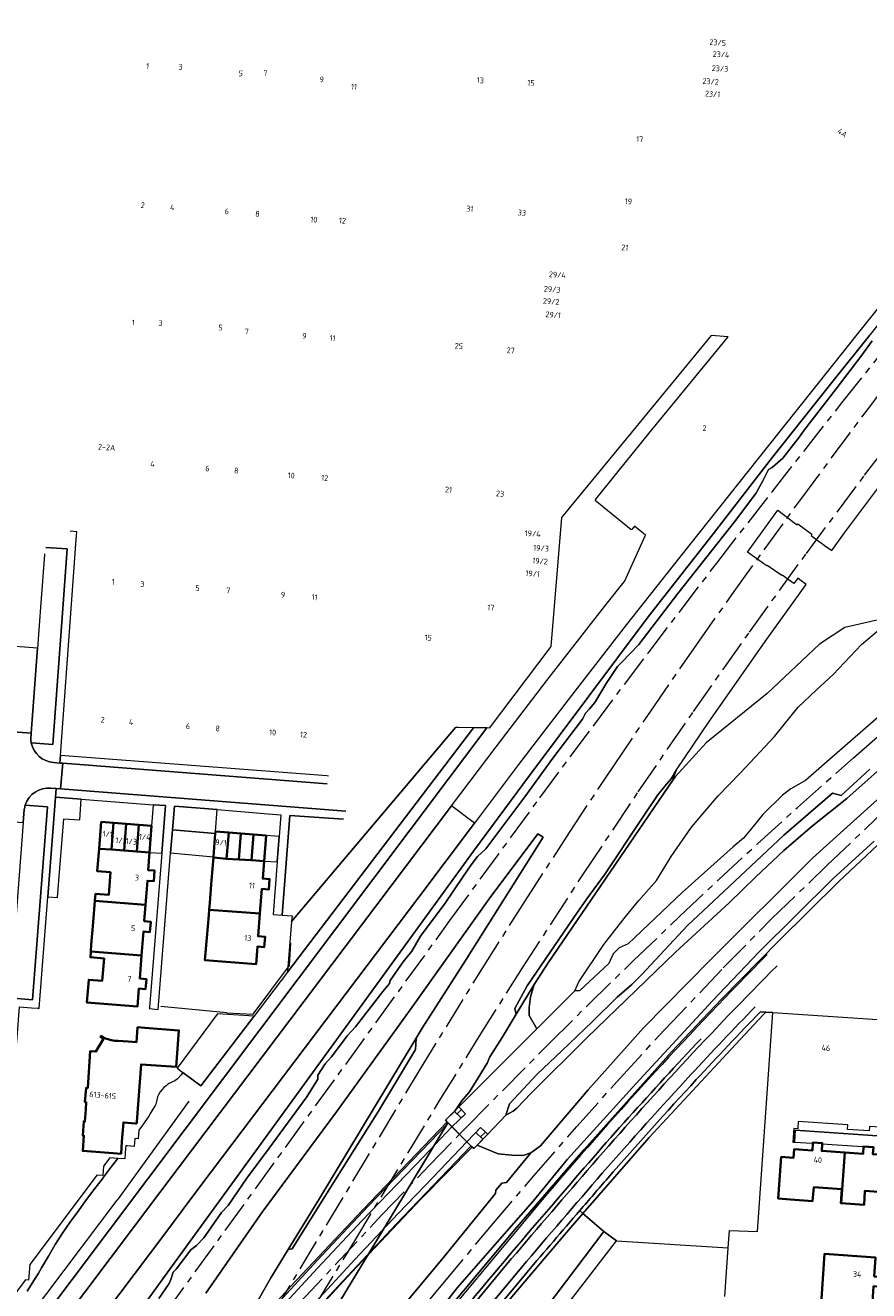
# Model space of a CAD drawing. Extents: x 150256 to 156914, y 461459 to 469481.
# Tile 367 of 656: x 155556 to 155753, y 464544 to 464840. Entities that reach past the tile are written whole.
import ezdxf
from ezdxf.enums import TextEntityAlignment as Align

# ---------------------------------------------------------------- set-up
doc = ezdxf.new("R2010")
doc.units = 0
doc.header["$LTSCALE"] = 0.75
doc.linetypes.add('AM-AS', pattern=[16, 10, -2, 2, -2])
for name, color, linetype, lineweight in [('B-RO-AM-AS_SPOOR-G', 251, 'AM-AS', 18), ('B-RO-GR-BEPLANTING_CULTUUR_BOSPLANTSOEN-GV', 251, 'CONTINUOUS', 18), ('B-RO-GR-BEPLANTING_CULTUUR_HEESTERS-GV', 251, 'CONTINUOUS', 18), ('B-RO-GR-GRAS-GV', 251, 'CONTINUOUS', 13), ('B-RO-GR-GROENVOORZIENING-GV', 251, 'CONTINUOUS', 18), ('B-RO-IE-TERREINAFSCHEIDING_KUNSTMATIG_HEKWERK-G', 251, 'IE-TERREINAFSCHEIDING-KUNSTMATIG', 18), ('B-RO-IE-TERREINAFSCHEIDING_KUNSTMATIG_MUUR-G', 251, 'IE-TERREINAFSCHEIDING-KUNSTMATIG-DICHT', 18), ('B-RO-KW-KUNSTWERK_DEK-GV', 6, 'CONTINUOUS', 18), ('B-RO-KW-KUNSTWERK_GELUIDSWERING_SCHERM-G', 251, 'CONTINUOUS', 18), ('B-RO-OG-BEBOUWING-GV', 6, 'CONTINUOUS', 35), ('B-RO-OG-BEBOUWING-T18', 1, 'CONTINUOUS', 18), ('B-RO-OG-TERREIN_CULTUURSCHEIDING-GV', 251, 'CONTINUOUS', 18), ('B-RO-VH-VERHARDING_ASFALT-GV', 251, 'CONTINUOUS', 18), ('B-RO-VH-VERHARDING_BETONSTRAATSTEEN-GV', 251, 'CONTINUOUS', 18), ('B-RO-VH-VERHARDING_GESLOTEN-GV', 251, 'CONTINUOUS', 18), ('B-RO-VH-VERHARDING_HALFVERHARDING-GV', 251, 'CONTINUOUS', 18), ('B-RO-VH-VERHARDING_OPEN-GV', 251, 'CONTINUOUS', 18), ('B-RO-VH-VERHARDING_TEGEL-GV', 251, 'CONTINUOUS', 18)]:
    doc.layers.add(name, color=color, linetype=linetype, lineweight=lineweight)
doc.styles.add('NLCS-ISO-M200-T18', font='NLCS-ISO.ttf', dxfattribs={"height": 360})
doc.linetypes.add('IE-TERREINAFSCHEIDING-KUNSTMATIG', pattern='A,4,[82,NLCS.SHX,S=0.75,R=90,X=0,Y=0],4,-2', length=10)
doc.linetypes.add('IE-TERREINAFSCHEIDING-KUNSTMATIG-DICHT', pattern='A,8,-1,[82,NLCS.SHX,S=0.75,R=90,X=0,Y=0],-1', length=10)

msp = doc.modelspace()

# ---------------------------------------------------------------- linework, layer by layer
at = {"layer": 'B-RO-AM-AS_SPOOR-G'}
for points in [[(155581.202, 464529.268), (155654.922, 464630.881), (155675.946, 464659.589), (155688.581, 464676.57), (155701.318, 464693.475), (155717.383, 464714.496), (155730.35, 464731.226), (155746.699, 464752.027), (155763.206, 464772.703), (155779.868, 464793.255), (155796.685, 464813.68), (155813.657, 464833.977), (155830.781, 464854.146), (155846.935, 464872.898), (155870.151, 464899.588)], [(155604.978, 464510.519), (155632.635, 464555.947), (155652.415, 464588.606), (155661.779, 464603.765), (155671.905, 464619.81), (155686.365, 464642.092), (155699.02, 464661.02), (155711.914, 464679.786), (155725.043, 464698.387), (155738.407, 464716.821), (155752.003, 464735.084), (155765.829, 464753.173), (155782.247, 464774.055), (155794.65, 464789.419), (155807.601, 464805.133), (155860.683, 464868.403)], [(155599.024, 464515.244), (155603.061, 464521.711), (155613.674, 464539.091), (155647.794, 464595.799), (155662.459, 464619.596), (155672.616, 464635.623), (155682.94, 464651.541), (155693.432, 464667.35), (155701.945, 464679.917), (155712.735, 464695.524), (155721.485, 464707.927), (155737.048, 464729.453), (155752.927, 464750.747), (155764.461, 464765.813), (155777.183, 464782.06), (155789.893, 464797.97), (155808.66, 464821.167)], [(155658.793, 464582.566), (155678.302, 464602.275), (155687.186, 464611.068), (155697.926, 464621.539), (155708.76, 464631.913), (155717.865, 464640.478), (155727.042, 464648.965), (155736.296, 464657.368), (155749.387, 464668.981), (155760.74, 464678.785)], [(155617.156, 464501.109), (155630.771, 464518.208), (155641.955, 464532.078), (155653.244, 464545.864), (155664.663, 464559.543), (155674.572, 464571.164), (155684.61, 464582.675), (155694.791, 464594.059), (155705.128, 464605.301), (155718.935, 464619.821), (155730.287, 464631.353), (155743.261, 464643.878), (155757.465, 464657.391)], [(155657.163, 464580.886), (155658.793, 464582.566)], [(155597.271, 464516.636), (155606.405, 464526.811), (155619.893, 464541.579), (155639.022, 464562.025), (155650.082, 464573.588), (155657.163, 464580.886)]]:
    msp.add_lwpolyline(points, dxfattribs=at)
at = {"layer": 'B-RO-GR-BEPLANTING_CULTUUR_BOSPLANTSOEN-GV'}
msp.add_lwpolyline([(155629.995, 464654.589), (155617.452, 464655.467), (155615.614, 464632.197), (155617.989, 464632.024), (155617.871, 464630.662), (155656.258, 464676.042)], dxfattribs=at)
for points in [[(155656.258, 464676.042), (155617.871, 464630.662), (155616.99, 464620.033), (155616.887, 464618.786), (155660.461, 464675.994), (155656.831, 464676.039)], [(155592.423, 464595.357), (155596.63, 464592.203), (155609.038, 464608.485), (155608.913, 464608.494), (155607.812, 464608.573), (155600.555, 464609.097), (155600.461, 464608.972), (155591.035, 464596.397)]]:
    msp.add_lwpolyline(points, close=True, dxfattribs=at)
at = {"layer": 'B-RO-GR-BEPLANTING_CULTUUR_HEESTERS-GV'}
for points in [[(155562.609, 464659.749), (155560.77, 464636.42), (155563.089, 464636.277), (155563.618, 464643.134), (155564.509, 464654.681), (155568.295, 464654.435), (155568.626, 464659.29)], [(155585.061, 464653.053), (155584.568, 464646.826), (155587.453, 464646.684), (155588.341, 464657.784), (155585.486, 464658.002)], [(155600.027, 464651.714), (155600.437, 464656.856), (155590.425, 464657.678), (155589.976, 464652.105), (155599.99, 464651.249)], [(155589.542, 464646.709), (155599.559, 464645.812), (155599.99, 464651.249), (155589.976, 464652.105)]]:
    msp.add_lwpolyline(points, close=True, dxfattribs=at)
at = {"layer": 'B-RO-GR-GRAS-GV'}
for points in [[(155755.285, 464701.287), (155747.406, 464699.49), (155741.427, 464695.581), (155729.233, 464684.063), (155714.893, 464672.515), (155707.625, 464664.511), (155707.106, 464663.75), (155677.928, 464620.976), (155674.616, 464615.925), (155673.777, 464613.034), (155673.44, 464610.585), (155673.478, 464608.697), (155675.274, 464605.571), (155684.143, 464614.444), (155685.073, 464616.564), (155690.989, 464625.272), (155695.939, 464631.676), (155699.121, 464635.624), (155703.279, 464640.287), (155706.753, 464645.858), (155711.48, 464652.728), (155717.749, 464660.096), (155722.923, 464665.459), (155730.908, 464673.999), (155736.438, 464680.797), (155740.765, 464684.853), (155744.643, 464688.488), (155751.297, 464695.463), (155755.741, 464699.228)], [(155759.965, 464670.245), (155747.825, 464659.478), (155739.813, 464653.041), (155733.138, 464647.308), (155726.549, 464641.166), (155720.338, 464635.083), (155707.7, 464623.527), (155686.973, 464603.498), (155673.969, 464590.54), (155670.556, 464587.033), (155669.704, 464586.265), (155668.018, 464585.337), (155663.767, 464580.937), (155662.618, 464579.747), (155661.271, 464578.353), (155666.212, 464576.317), (155669.398, 464576.025), (155672.102, 464575.963), (155673.832, 464576.529), (155676.096, 464578.174), (155687.258, 464591.328), (155700.212, 464605.822), (155715.888, 464621.611), (155739.914, 464645.601), (155779.578, 464681.371)], [(155604.077, 464531.616), (155613.032, 464547.268), (155617.088, 464553.924), (155624.384, 464565.896), (155647.017, 464603.391), (155648.42, 464605.715), (155658.594, 464621.572), (155676.738, 464650.419), (155675.535, 464651.23), (155664.148, 464636.004), (155645.651, 464609.994), (155628.381, 464586.157), (155610.942, 464562.634), (155597.81, 464543.718)], [(155639.683, 464535.629), (155653.044, 464551.563), (155665.586, 464567.043), (155665.682, 464567.855), (155667.075, 464569.475), (155668.2, 464569.633), (155673.832, 464576.529), (155672.102, 464575.963), (155669.398, 464576.025), (155666.212, 464576.317), (155661.271, 464578.353), (155660.493, 464577.548), (155660.002, 464578.04), (155658.882, 464579.162), (155655.383, 464582.668), (155654.454, 464583.6), (155612.983, 464515.104)]]:
    msp.add_lwpolyline(points, dxfattribs=at)
msp.add_lwpolyline([(155657.02, 464587.309), (155675.274, 464605.571), (155673.478, 464608.697), (155673.44, 464610.585), (155673.777, 464613.034), (155674.616, 464615.925), (155670.439, 464609.003), (155667.157, 464603.564), (155664.266, 464599.048), (155663.678, 464597.505), (155660.898, 464593.051), (155659.519, 464590.8), (155657.622, 464588.671), (155656.269, 464586.557)], close=True, dxfattribs=at)
at = {"layer": 'B-RO-GR-GROENVOORZIENING-GV'}
for points in [[(155764.58, 464785.98), (155751.21, 464769.29), (155729.219, 464741.661), (155708.66, 464715.83), (155696.3, 464700.15), (155683.36, 464683.59), (155671.02, 464667.41), (155660.66, 464653.692), (155647.61, 464636.41), (155596.627, 464568.897), (155592.004, 464562.775), (155587.91, 464557.32), (155563.96, 464525.53)], [(155577.14, 464532.453), (155588.722, 464548.506), (155633.161, 464609.521), (155660.423, 464647.135), (155673.547, 464664.836), (155701.334, 464701.967), (155716.054, 464720.734), (155730.418, 464739.299), (155744.62, 464757.213), (155753.187, 464767.824)], [(155753.187, 464767.824), (155744.62, 464757.213), (155730.418, 464739.299), (155716.054, 464720.734), (155701.334, 464701.967), (155673.547, 464664.836), (155660.423, 464647.135), (155633.161, 464609.521), (155588.722, 464548.506), (155577.14, 464532.453)], [(155586.767, 464542.499), (155589.166, 464545.982), (155589.577, 464546.895), (155590.142, 464548.617), (155590.811, 464549.31), (155594.276, 464553.82), (155595.604, 464554.835), (155597.295, 464556.686), (155601.414, 464562.573), (155603.014, 464564.249), (155607.348, 464570.651), (155612.578, 464577.662), (155621.388, 464589.677), (155624.019, 464593.775), (155624.005, 464594.7), (155625.713, 464597.363), (155627.207, 464599.047), (155630.889, 464603.928), (155632.788, 464606.053), (155639.248, 464614.335), (155640.742, 464616.189), (155640.918, 464616.902), (155644.003, 464621.26), (155646.036, 464623.754), (155648.071, 464627.245), (155653.819, 464634.935), (155657.873, 464640.964), (155659.905, 464643.968), (155661.416, 464645.855), (155663.345, 464647.666), (155672.445, 464659.852), (155678.987, 464668.874), (155685.943, 464678.038), (155686.656, 464679.414), (155687.602, 464680.402), (155688.879, 464681.95), (155691.661, 464686.613), (155694.169, 464690.33), (155695.086, 464691.302), (155699.152, 464695.482), (155708.277, 464707.423), (155721.54, 464724.202), (155726.521, 464730.787), (155728.159, 464733.805), (155729.539, 464736.422), (155730.341, 464736.923), (155732.832, 464739.065), (155736.8, 464744.079), (155737.88, 464745.641), (155745.352, 464755.282), (155751.343, 464763.178), (155753.756, 464766.512)], [(155753.268, 464666.335), (155746.526, 464660.181), (155744.533, 464660.734), (155733.127, 464650.844), (155720.337, 464638.892), (155710.582, 464629.75), (155701.939, 464620.579), (155699.89, 464618.292), (155697.527, 464615.944), (155694.087, 464612.99), (155688.324, 464607.273), (155681.154, 464600.449), (155675.338, 464594.966), (155668.912, 464588.032), (155668.018, 464585.337), (155669.704, 464586.265), (155670.556, 464587.033), (155673.969, 464590.54), (155686.973, 464603.498), (155707.7, 464623.527), (155720.338, 464635.083), (155726.549, 464641.166), (155733.138, 464647.308), (155739.813, 464653.041), (155747.825, 464659.478), (155759.965, 464670.245)], [(155643.298, 464526.538), (155670.136, 464558.606), (155682.127, 464572.489), (155686.316, 464577.338), (155706.833, 464600.182), (155718.546, 464612.481), (155731.937, 464626.171), (155745.952, 464640.049), (155764.125, 464657.118)], [(155754.269, 464649.491), (155744.575, 464640.661), (155727.316, 464623.582), (155716.413, 464612.14), (155698.479, 464592.711), (155682.486, 464575.097), (155674.38, 464565.239), (155667.617, 464557.527), (155656.708, 464545.034), (155649.972, 464536.492)]]:
    msp.add_lwpolyline(points, dxfattribs=at)
for points in [[(155674.616, 464615.925), (155677.928, 464620.976), (155707.106, 464663.75), (155707.976, 464666.203), (155706.706, 464664.023), (155705.663, 464662.786), (155703.583, 464660.347), (155699.741, 464654.636), (155691.302, 464641.832), (155687.004, 464636.016), (155684.775, 464632.873), (155673.049, 464615.603), (155670.103, 464610.307), (155670.439, 464609.003)], [(155611.915, 464650.771), (155611.443, 464644.82), (155614.5, 464644.639), (155614.951, 464650.53)], [(155647.017, 464603.391), (155624.384, 464565.896), (155617.088, 464553.924), (155617.955, 464554.086), (155625.652, 464566.36), (155633.287, 464578.53), (155638.198, 464586.321), (155646.845, 464600.694)], [(155753.155, 464582.749), (155753.074, 464581.706), (155748.014, 464582.034), (155748.104, 464583.089), (155736.493, 464583.871), (155736.366, 464582.145), (155735.475, 464582.254), (155735.227, 464579.071), (155735.61, 464579.051), (155735.753, 464581.819), (155774.224, 464579.219), (155774.365, 464581.321), (155758.957, 464582.359), (155755.711, 464582.577)]]:
    msp.add_lwpolyline(points, close=True, dxfattribs=at)
at = {"layer": 'B-RO-IE-TERREINAFSCHEIDING_KUNSTMATIG_HEKWERK-G'}
for points in [[(155577.14, 464532.453), (155588.722, 464548.506), (155633.161, 464609.521), (155660.423, 464647.135), (155673.547, 464664.836), (155701.334, 464701.967), (155716.054, 464720.734), (155730.418, 464739.299), (155744.62, 464757.213), (155759.14, 464775.199), (155770.93, 464790.001), (155775.064, 464794.989), (155773.701, 464796.171), (155778.223, 464801.727), (155779.606, 464800.691), (155806.811, 464833.708), (155823.521, 464853.425), (155837.447, 464869.157), (155850.644, 464884.462), (155867.049, 464903.674), (155896.003, 464937.215), (155933.778, 464980.171)], [(155602.708, 464609.307), (155587.261, 464610.76)], [(155720.066, 464554.321), (155720.345, 464558.403), (155726.965, 464558.152), (155730.493, 464609.362)], [(155656.594, 464585.647), (155657.69, 464586.774)], [(155577.198, 464499.519), (155585.069, 464508.529), (155595.97, 464520.764), (155607.743, 464533.901), (155623.87, 464551.346), (155635.823, 464564.042), (155654.412, 464583.384)], [(155662.109, 464580.265), (155663.238, 464581.41)], [(155659.821, 464578.13), (155642.258, 464559.794), (155628.762, 464545.364), (155619.671, 464535.621), (155595.447, 464508.781), (155582.949, 464494.509)], [(155677.805, 464567.058), (155643.737, 464526.237), (155622.95, 464500)], [(155527.51, 464500), (155577.02, 464565.509)], [(155639.334, 464485.05), (155693.952, 464555.95)], [(155693.952, 464555.95), (155720.066, 464554.321)], [(155719.285, 464542.911), (155720.066, 464554.321)]]:
    msp.add_lwpolyline(points, dxfattribs=at)
msp.add_lwpolyline([(155729.22, 464622.982, 0.0188282), (155677.805, 464567.058)], format="xyb", dxfattribs=at)
at = {"layer": 'B-RO-IE-TERREINAFSCHEIDING_KUNSTMATIG_MUUR-G'}
for points in [[(155617.402, 464620.38), (155617.645, 464625.711)], [(155608.854, 464608.989), (155617.402, 464620.38)], [(155684.143, 464614.444), (155675.274, 464605.571), (155657.02, 464587.309), (155656.269, 464586.557), (155656.226, 464586.514)], [(155602.708, 464609.307), (155608.854, 464608.989)], [(155593.819, 464588.662), (155577.02, 464565.509)], [(155656.226, 464586.514), (155653.884, 464584.171)], [(155658.882, 464579.162), (155655.383, 464582.668), (155654.454, 464583.6), (155653.884, 464584.171)], [(155655.383, 464582.668), (155657.021, 464584.218)], [(155657.021, 464584.218), (155658.595, 464585.707)], [(155668.018, 464585.337), (155663.767, 464580.937), (155661.271, 464578.353), (155660.493, 464577.548), (155660.014, 464578.028), (155660.002, 464578.04)], [(155655.383, 464582.668), (155648.712, 464575.642), (155634.295, 464560.605), (155623.937, 464549.596), (155614.631, 464539.477), (155605.395, 464529.327), (155596.146, 464519.062), (155584.916, 464506.388), (155577.621, 464498.034), (155576.387, 464496.062), (155562.691, 464480.092), (155545.537, 464459.633), (155534.615, 464446.191), (155524.083, 464433.13), (155514.857, 464421.462), (155506.205, 464410.363), (155497.319, 464398.763), (155487.038, 464385.178), (155473.904, 464367.748), (155463.449, 464353.767), (155450.742, 464336.842), (155439.281, 464321.574)], [(155519.093, 464429.842), (155532.743, 464446.84), (155557.975, 464477.36), (155563.166, 464483.447), (155570.742, 464492.112), (155573.595, 464495.366), (155572.92, 464495.958), (155577.268, 464500.916), (155577.643, 464500.587), (155585.953, 464510.323), (155593.874, 464519.332), (155600.237, 464526.09), (155617.743, 464545.397), (155634.439, 464563.105), (155654.262, 464583.793)], [(155660.565, 464580.914), (155662.09, 464582.501)], [(155622.669, 464540.759), (155632.663, 464551.574), (155642.837, 464562.358), (155651.029, 464570.861), (155658.882, 464579.162)], [(155660.002, 464578.04), (155658.882, 464579.162), (155660.565, 464580.914)], [(155660.15, 464577.891), (155648.229, 464565.763), (155631.889, 464548.582), (155616.596, 464531.934), (155600.499, 464514.073), (155592.438, 464504.889), (155583.645, 464495.044), (155583.94, 464494.794), (155579.611, 464489.696), (155579.008, 464490.196), (155565.549, 464474.325), (155537.17, 464439.92), (155529.877, 464430.899), (155512.147, 464408.458), (155499.916, 464392.428), (155494.691, 464385.487), (155491.356, 464381.056), (155488.838, 464377.674), (155474.573, 464358.764), (155466.598, 464348.171), (155459.334, 464338.523), (155451.559, 464328.196), (155447.609, 464322.95), (155444.388, 464318.59)]]:
    msp.add_lwpolyline(points, dxfattribs=at)
at = {"layer": 'B-RO-KW-KUNSTWERK_DEK-GV'}
msp.add_lwpolyline([(155616.596, 464531.934), (155631.889, 464548.582), (155648.229, 464565.763), (155660.15, 464577.891), (155654.262, 464583.793), (155634.439, 464563.105), (155617.743, 464545.397), (155600.237, 464526.09)], dxfattribs=at)
at = {"layer": 'B-RO-KW-KUNSTWERK_GELUIDSWERING_SCHERM-G'}
for points in [[(155706.833, 464600.182), (155718.546, 464612.481)], [(155686.316, 464577.338), (155706.833, 464600.182)], [(155682.127, 464572.489), (155686.316, 464577.338)], [(155643.273, 464526.508), (155670.136, 464558.606), (155682.127, 464572.489)]]:
    msp.add_lwpolyline(points, dxfattribs=at)
at = {"layer": 'B-RO-OG-BEBOUWING-GV'}
for points in [[(155575.711, 464647.49), (155576.195, 464653.756), (155573.276, 464653.987), (155572.779, 464647.714)], [(155578.648, 464647.256), (155579.143, 464653.522), (155576.195, 464653.756), (155575.711, 464647.49)], [(155582.107, 464653.287), (155579.143, 464653.522), (155578.648, 464647.256), (155581.622, 464647.023)], [(155584.568, 464646.826), (155585.061, 464653.053), (155582.107, 464653.287), (155581.622, 464647.023), (155584.565, 464646.792)], [(155603.153, 464651.466), (155600.027, 464651.714), (155599.99, 464651.249), (155599.559, 464645.812), (155599.544, 464645.62), (155602.646, 464645.377)], [(155605.979, 464651.242), (155603.153, 464651.466), (155602.646, 464645.377), (155605.469, 464645.198)], [(155608.965, 464651.005), (155605.979, 464651.242), (155605.469, 464645.198), (155608.471, 464645.008)], [(155611.915, 464650.771), (155608.965, 464651.005), (155608.471, 464645.008), (155611.443, 464644.82)], [(155584.565, 464646.792), (155581.622, 464647.023), (155578.648, 464647.256), (155575.711, 464647.49), (155572.779, 464647.714), (155572.362, 464642.441), (155575.455, 464642.196), (155575.036, 464636.904), (155571.928, 464637.15), (155571.799, 464635.519), (155583.645, 464634.551), (155584.093, 464640.213), (155585.599, 464640.093), (155585.797, 464642.591), (155584.242, 464642.714)], [(155605.469, 464645.198), (155602.646, 464645.377), (155599.544, 464645.62), (155599.126, 464640.36), (155598.701, 464635.04), (155598.573, 464633.435), (155610.422, 464632.574), (155610.876, 464638.295), (155612.528, 464638.164), (155612.722, 464640.602), (155611.118, 464640.73), (155611.443, 464644.82), (155608.471, 464645.008)], [(155583.645, 464634.551), (155571.799, 464635.519), (155571.402, 464630.519), (155570.972, 464625.185), (155570.851, 464623.657), (155582.731, 464622.742), (155583.174, 464628.336), (155584.696, 464628.215), (155584.888, 464630.637), (155583.345, 464630.759)], [(155610.422, 464632.574), (155598.573, 464633.435), (155598.475, 464632.2), (155597.975, 464626.852), (155597.56, 464621.626), (155609.529, 464620.676), (155609.857, 464624.808), (155611.454, 464624.682), (155611.646, 464627.102), (155609.998, 464627.233)], [(155570.851, 464623.657), (155570.743, 464622.299), (155573.95, 464622.045), (155573.534, 464616.799), (155570.356, 464617.051), (155569.934, 464611.719), (155581.768, 464610.782), (155582.1, 464614.973), (155583.684, 464614.848), (155583.872, 464617.222), (155582.303, 464617.347), (155582.731, 464622.742)], [(155747.37, 464576.605), (155741.972, 464576.997), (155742.094, 464578.678), (155742.105, 464578.827), (155739.931, 464578.985), (155739.919, 464578.822), (155739.792, 464577.079), (155735.514, 464577.389), (155735.37, 464575.404), (155732.497, 464575.612), (155731.789, 464565.854), (155734.661, 464565.646), (155739.828, 464565.271), (155740.089, 464568.495), (155746.656, 464568.035), (155746.418, 464564.793), (155746.543, 464564.784)], [(155759.195, 464575.856), (155753.972, 464576.235), (155754.093, 464577.889), (155751.766, 464578.035), (155751.64, 464576.295), (155747.37, 464576.605), (155746.543, 464564.784), (155751.93, 464564.393), (155752.064, 464567.66), (155757.361, 464567.253), (155757.148, 464564.014), (155758.485, 464563.917)], [(155741.82, 464541.245), (155753.776, 464540.36), (155754.118, 464545.333), (155755.607, 464545.23), (155755.766, 464547.536), (155754.255, 464547.64), (155754.562, 464552.098), (155742.624, 464552.92)]]:
    msp.add_lwpolyline(points, close=True, dxfattribs=at)
for points in [[(155573.825, 464603.254), (155572.039, 464600.259), (155570.704, 464600.342), (155570.119, 464591.757), (155569.76, 464591.714), (155569.483, 464588.407), (155569.77, 464588.385), (155569.672, 464586.728), (155569.484, 464583.876), (155569.19, 464583.898), (155568.944, 464580.607), (155569.239, 464580.585), (155568.97, 464576.995), (155576.093, 464576.463), (155577.935, 464576.325), (155578.151, 464579.208), (155578.483, 464583.655), (155581.325, 464583.443), (155581.574, 464583.424), (155581.604, 464583.815), (155582.638, 464597.24), (155590.83, 464596.643), (155591.468, 464605.209), (155583.506, 464605.815), (155581.82, 464605.943), (155581.54, 464602.443), (155579.585, 464602.59), (155577.28, 464602.763)], [(155573.24, 464603.961), (155573.076, 464603.711)]]:
    msp.add_lwpolyline(points, dxfattribs=at)
for points in [[(155573.076, 464603.711, 0.0332273), (155573.825, 464603.254)], [(155574.164, 464603.419, -0.0409886), (155573.24, 464603.961)], [(155577.28, 464602.763, -0.1219512), (155574.164, 464603.419)]]:
    msp.add_lwpolyline(points, format="xyb", dxfattribs=at)
at = {"layer": 'B-RO-OG-TERREIN_CULTUURSCHEIDING-GV'}
for points in [[(155557.81, 464528.51), (155586.99, 464567.24), (155591.282, 464572.927), (155630.64, 464625.08), (155655.31, 464657.728), (155665.77, 464671.57), (155677.58, 464687.05), (155691.12, 464704.36), (155695.693, 464710.134), (155695.761, 464710.22), (155700.706, 464721.072), (155698.157, 464723.16), (155697.518, 464722.37), (155697.434, 464722.441), (155697.327, 464722.309), (155688.902, 464729.216), (155689.099, 464729.457), (155689.082, 464729.472), (155701.49, 464744.86), (155720.05, 464767.484), (155716.068, 464767.814), (155697.361, 464745.048), (155681.072, 464725.223), (155678.523, 464695.025), (155664.113, 464675.949), (155663.555, 464675.956), (155663.364, 464675.702), (155531.21, 464500.125)], [(155556.919, 464672.451), (155561.972, 464672.103), (155564.4, 464705.032), (155565.344, 464717.84), (155560.358, 464718.158)], [(155560.027, 464716.684), (155560.013, 464716.499), (155559.17, 464705.223), (155558.38, 464694.653), (155556.892, 464674.758), (155556.787, 464673.351)], [(155531.21, 464500.125), (155663.364, 464675.702), (155663.555, 464675.956), (155660.461, 464675.994), (155616.887, 464618.786), (155609.038, 464608.485), (155596.63, 464592.203), (155592.423, 464595.357), (155591.98, 464594.824), (155591.374, 464594.113), (155591.071, 464593.816), (155590.729, 464593.565), (155590.357, 464593.345), (155589.974, 464593.147), (155589.194, 464592.751), (155588.821, 464592.527), (155588.474, 464592.266), (155587.979, 464591.819), (155587.519, 464591.341), (155587.106, 464590.825), (155586.749, 464590.263), (155586.601, 464589.948), (155586.488, 464589.619), (155586.321, 464588.941), (155586.153, 464588.267), (155586.039, 464587.944), (155585.89, 464587.635), (155585.407, 464586.799), (155584.913, 464585.97), (155584.398, 464585.151), (155583.858, 464584.35), (155582.948, 464583.053), (155582.088, 464581.834), (155581.919, 464579.856), (155581.154, 464579.911), (155580.983, 464578.056), (155579.408, 464578.181), (155579.028, 464578.211), (155578.983, 464577.618), (155578.793, 464575.121), (155577.178, 464575.24), (155575.718, 464573.331), (155573.847, 464570.884), (155573.48, 464570.405), (155571.256, 464567.468), (155569.47, 464565.072), (155567.704, 464562.663), (155565.963, 464560.234), (155564.256, 464557.781), (155563.38, 464556.458), (155562.537, 464555.113), (155560.917, 464552.382), (155559.317, 464549.638), (155558.5, 464548.277), (155557.659, 464546.93), (155555.911, 464544.223)], [(155764.125, 464657.118), (155745.952, 464640.049), (155731.937, 464626.171), (155718.546, 464612.481), (155706.833, 464600.182), (155686.316, 464577.338), (155682.127, 464572.489), (155670.136, 464558.606), (155643.298, 464526.538), (155643.273, 464526.508), (155643.164, 464525.754), (155632.023, 464511.713), (155621.096, 464498.127), (155605.54, 464478.381), (155549.225, 464407.306), (155536.396, 464390.831), (155526.609, 464378.461)], [(155555.259, 464656.883), (155555.026, 464653.859), (155551.874, 464612.798), (155557.211, 464612.356), (155560.695, 464657.536), (155555.511, 464657.934)], [(155686.079, 464562.367), (155701.544, 464580.163), (155718.81, 464598.708), (155719.693, 464599.656), (155728.278, 464608.877), (155728.862, 464609.47), (155727.623, 464609.553)], [(155555.911, 464544.223), (155557.659, 464546.93), (155558.5, 464548.277), (155559.317, 464549.638), (155560.917, 464552.382), (155562.537, 464555.113), (155563.38, 464556.458), (155564.256, 464557.781), (155565.963, 464560.234), (155567.704, 464562.663), (155569.47, 464565.072), (155571.256, 464567.468), (155573.48, 464570.405), (155573.847, 464570.884), (155575.718, 464573.331), (155577.178, 464575.24), (155575.281, 464575.38), (155573.824, 464573.435), (155573.661, 464571.245), (155572.238, 464571.32), (155571.368, 464570.158), (155556.562, 464550.406), (155556.275, 464546.775), (155555.521, 464546.835), (155520.203, 464500)], [(155601.811, 464415.84), (155576.189, 464417.442), (155571.44, 464417.713), (155570.892, 464417.828), (155570.41, 464418.061), (155570.094, 464418.325), (155634.326, 464499.379), (155651.387, 464520.909), (155654.703, 464525.055), (155659.573, 464530.923), (155669.022, 464542.422), (155681.264, 464556.835), (155686.079, 464562.367), (155685.319, 464563.027)], [(155685.319, 464563.027), (155686.079, 464562.367)], [(155654.581, 464533.972), (155669.299, 464551.712)], [(155672.981, 464548.617), (155658.28, 464530.898)]]:
    msp.add_lwpolyline(points, dxfattribs=at)
for points in [[(155556.787, 464673.351, 0.0600128), (155556.919, 464672.451)], [(155555.511, 464657.934, 0.0303021), (155555.259, 464656.883)], [(155709.077, 464596.951, -0.010283), (155731.527, 464620.304)], [(155727.623, 464609.553, 0.0045329), (155712.607, 464593.683)], [(155680.247, 464565.916, -0.0122025), (155713.711, 464603.26)], [(155713.711, 464603.26, 0.0122025), (155680.247, 464565.916)], [(155688.267, 464573.805, -0.0073695), (155709.077, 464596.951)], [(155712.607, 464593.683, 0.0073839), (155691.897, 464570.65)], [(155669.299, 464551.712, -0.0019221), (155688.267, 464573.805)], [(155691.897, 464570.65, 0.0006252), (155685.319, 464563.027)], [(155646.101, 464525.045, -0.0087341), (155680.247, 464565.916)], [(155680.247, 464565.916, 0.0087341), (155646.101, 464525.045)], [(155685.319, 464563.027, 0.0012693), (155672.981, 464548.617)]]:
    msp.add_lwpolyline(points, format="xyb", dxfattribs=at)
for points in [[(155686.079, 464562.367), (155690.934, 464558.146), (155693.952, 464555.95), (155720.066, 464554.321), (155720.345, 464558.403), (155726.965, 464558.152), (155730.493, 464609.362), (155728.862, 464609.47), (155728.278, 464608.877), (155719.693, 464599.656), (155718.81, 464598.708), (155701.544, 464580.163)], [(155690.934, 464558.146), (155686.079, 464562.367), (155681.264, 464556.835), (155669.022, 464542.422), (155659.573, 464530.923), (155654.703, 464525.055), (155651.387, 464520.909), (155634.326, 464499.379), (155570.094, 464418.325), (155570.41, 464418.061), (155570.892, 464417.828), (155571.44, 464417.713), (155576.189, 464417.442), (155601.811, 464415.84), (155603.975, 464444.22), (155639.345, 464490.046), (155640.628, 464491.416), (155647.025, 464500), (155650.959, 464505.28), (155651.437, 464505.927), (155651.904, 464506.598)], [(155690.934, 464558.146), (155651.904, 464506.598), (155651.437, 464505.927), (155650.959, 464505.28), (155647.025, 464500), (155640.628, 464491.416), (155639.345, 464490.046), (155603.975, 464444.22), (155601.811, 464415.84), (155601.738, 464414.885), (155604.731, 464414.688), (155606.898, 464443.096), (155639.334, 464485.05), (155693.952, 464555.95)]]:
    msp.add_lwpolyline(points, close=True, dxfattribs=at)
at = {"layer": 'B-RO-VH-VERHARDING_ASFALT-GV'}
for points in [[(155556.892, 464674.758), (155558.38, 464694.653), (155551.2, 464695.196), (155549.622, 464675.259)], [(155655.31, 464657.728), (155630.64, 464625.08), (155591.282, 464572.927), (155586.99, 464567.24), (155557.81, 464528.51), (155536.294, 464500), (155526.978, 464487.683), (155511.129, 464466.726), (155511.143, 464466.72), (155468.82, 464410.418), (155468.111, 464409.556), (155474.065, 464406.349), (155474.71, 464407.22), (155516.924, 464463.221), (155532.319, 464483.647), (155544.645, 464500), (155563.96, 464525.53), (155587.91, 464557.32), (155592.004, 464562.775), (155596.627, 464568.897), (155647.61, 464636.41), (155660.66, 464653.692)]]:
    msp.add_lwpolyline(points, close=True, dxfattribs=at)
for points in [[(155556.787, 464673.351), (155556.892, 464674.758), (155549.622, 464675.259), (155547.97, 464654.401), (155555.026, 464653.859), (155555.259, 464656.883)], [(155561.506, 464661.867), (155562.768, 464661.768), (155563.74, 464661.692), (155564.297, 464667.701), (155563.604, 464667.755), (155562.116, 464667.87)], [(155669.299, 464551.712), (155654.581, 464533.972)], [(155656.958, 464531.997), (155671.665, 464549.724)]]:
    msp.add_lwpolyline(points, dxfattribs=at)
for points in [[(155556.919, 464672.451, -0.0600128), (155556.787, 464673.351)], [(155562.116, 464667.87, -0.3307442), (155556.919, 464672.451)], [(155555.511, 464657.934, -0.3493494), (155561.506, 464661.867)], [(155555.259, 464656.883, -0.0303021), (155555.511, 464657.934)], [(155731.527, 464620.304, 0.010283), (155709.077, 464596.951)], [(155711.345, 464594.852, -0.0054957), (155726.395, 464610.742)], [(155709.077, 464596.951, 0.0073695), (155688.267, 464573.805)], [(155690.599, 464571.778, -0.0073493), (155711.345, 464594.852)], [(155688.267, 464573.805, 0.0019221), (155669.299, 464551.712)], [(155671.665, 464549.724, -0.0019553), (155690.599, 464571.778)]]:
    msp.add_lwpolyline(points, format="xyb", dxfattribs=at)
at = {"layer": 'B-RO-VH-VERHARDING_BETONSTRAATSTEEN-GV'}
msp.add_lwpolyline([(155626.157, 464662.909), (155564.297, 464667.701), (155563.74, 464661.692), (155630.593, 464656.475)], dxfattribs=at)
at = {"layer": 'B-RO-VH-VERHARDING_GESLOTEN-GV'}
for points in [[(155655.968, 464586.256), (155653.884, 464584.171), (155654.454, 464583.6), (155655.383, 464582.668), (155657.021, 464584.218), (155657.544, 464584.713)], [(155658.882, 464579.162), (155660.002, 464578.04), (155660.493, 464577.548), (155661.271, 464578.353), (155662.618, 464579.747), (155660.982, 464581.348), (155660.565, 464580.914)]]:
    msp.add_lwpolyline(points, close=True, dxfattribs=at)
at = {"layer": 'B-RO-VH-VERHARDING_HALFVERHARDING-GV'}
for points in [[(155753.756, 464766.512), (155751.343, 464763.178), (155745.352, 464755.282), (155737.88, 464745.641), (155736.8, 464744.079), (155732.832, 464739.065), (155730.341, 464736.923), (155729.539, 464736.422), (155728.159, 464733.805), (155726.521, 464730.787), (155721.54, 464724.202), (155708.277, 464707.423), (155699.152, 464695.482), (155695.086, 464691.302), (155694.169, 464690.33), (155691.661, 464686.613), (155688.879, 464681.95), (155687.602, 464680.402), (155686.656, 464679.414), (155685.943, 464678.038), (155678.987, 464668.874), (155672.445, 464659.852), (155663.345, 464647.666), (155661.416, 464645.855), (155659.905, 464643.968), (155657.873, 464640.964), (155653.819, 464634.935), (155648.071, 464627.245), (155646.036, 464623.754), (155644.003, 464621.26), (155640.918, 464616.902), (155640.742, 464616.189), (155639.248, 464614.335), (155632.788, 464606.053), (155630.889, 464603.928), (155627.207, 464599.047), (155625.713, 464597.363), (155624.005, 464594.7), (155624.019, 464593.775), (155621.388, 464589.677), (155612.578, 464577.662), (155607.348, 464570.651), (155603.014, 464564.249), (155601.414, 464562.573), (155597.295, 464556.686), (155595.604, 464554.835), (155594.276, 464553.82), (155590.811, 464549.31), (155590.142, 464548.617), (155589.577, 464546.895), (155589.166, 464545.982), (155586.767, 464542.499)], [(155612.983, 464515.104), (155654.454, 464583.6), (155653.884, 464584.171), (155655.968, 464586.256), (155656.226, 464586.514), (155656.269, 464586.557), (155657.622, 464588.671), (155659.519, 464590.8), (155660.898, 464593.051), (155663.678, 464597.505), (155664.266, 464599.048), (155667.157, 464603.564), (155670.439, 464609.003), (155670.103, 464610.307), (155673.049, 464615.603), (155684.775, 464632.873), (155687.004, 464636.016), (155691.302, 464641.832), (155699.741, 464654.636), (155703.583, 464660.347), (155705.663, 464662.786), (155706.706, 464664.023), (155707.976, 464666.203), (155715.632, 464677.496), (155729.086, 464696.743), (155738.349, 464709.526), (155736.821, 464710.656), (155736.345, 464711.008), (155735.449, 464709.763), (155734.636, 464710.351), (155732.735, 464711.726), (155732.659, 464711.608), (155729.188, 464713.995), (155729.136, 464713.927), (155728.409, 464714.397), (155724.621, 464717.123), (155731.712, 464726.923), (155735.386, 464724.139), (155736.233, 464723.47), (155736.415, 464723.71), (155739.688, 464721.311), (155739.482, 464720.965), (155740.186, 464720.45), (155741.442, 464719.532), (155742.124, 464719.034), (155742.642, 464718.655), (155744.315, 464717.474), (155747.27, 464721.606), (155756.443, 464733.801)], [(155779.578, 464681.371), (155739.914, 464645.601), (155715.888, 464621.611), (155700.212, 464605.822), (155687.258, 464591.328), (155676.096, 464578.174), (155673.832, 464576.529), (155668.2, 464569.633), (155667.075, 464569.475), (155665.682, 464567.855), (155665.586, 464567.043), (155653.044, 464551.563), (155639.683, 464535.629)], [(155755.808, 464679.018), (155743.142, 464668.007), (155738.179, 464663.709), (155734.715, 464661.721), (155732.821, 464660.271), (155728.172, 464655.754), (155725.201, 464652.08), (155723.685, 464650.143), (155721.228, 464648.17), (155709.272, 464637.467), (155696.684, 464625.426), (155694.564, 464624.519), (155693.119, 464623.137), (155692.106, 464620.835), (155685.287, 464614.428), (155684.143, 464614.444), (155675.274, 464605.571), (155657.02, 464587.309), (155658.595, 464585.707), (155657.544, 464584.713), (155657.021, 464584.218), (155655.383, 464582.668), (155658.882, 464579.162), (155660.565, 464580.914), (155660.982, 464581.348), (155662.09, 464582.501), (155663.767, 464580.937), (155668.018, 464585.337), (155668.912, 464588.032), (155675.338, 464594.966), (155681.154, 464600.449), (155688.324, 464607.273), (155694.087, 464612.99), (155697.527, 464615.944), (155699.89, 464618.292), (155701.939, 464620.579), (155710.582, 464629.75), (155720.337, 464638.892), (155733.127, 464650.844), (155744.533, 464660.734), (155746.526, 464660.181), (155753.268, 464666.335)], [(155597.81, 464543.718), (155610.942, 464562.634), (155628.381, 464586.157), (155645.651, 464609.994), (155664.148, 464636.004), (155675.535, 464651.23), (155676.738, 464650.419), (155658.594, 464621.572), (155648.42, 464605.715), (155647.017, 464603.391), (155646.845, 464600.694), (155638.198, 464586.321), (155633.287, 464578.53), (155625.652, 464566.36), (155617.955, 464554.086), (155617.088, 464553.924), (155613.032, 464547.268), (155604.077, 464531.616)], [(155649.972, 464536.492), (155656.708, 464545.034), (155667.617, 464557.527), (155674.38, 464565.239), (155682.486, 464575.097), (155698.479, 464592.711), (155716.413, 464612.14), (155727.316, 464623.582), (155744.575, 464640.661), (155754.269, 464649.491)], [(155616.596, 464531.934), (155631.889, 464548.582), (155648.229, 464565.763), (155660.15, 464577.891), (155654.262, 464583.793), (155634.439, 464563.105), (155617.743, 464545.397), (155600.237, 464526.09)]]:
    msp.add_lwpolyline(points, dxfattribs=at)
at = {"layer": 'B-RO-VH-VERHARDING_OPEN-GV'}
for points in [[(155655.968, 464586.256), (155657.544, 464584.713), (155658.595, 464585.707), (155657.02, 464587.309), (155656.269, 464586.557), (155656.226, 464586.514)], [(155662.618, 464579.747), (155663.767, 464580.937), (155662.09, 464582.501), (155660.982, 464581.348)]]:
    msp.add_lwpolyline(points, close=True, dxfattribs=at)
at = {"layer": 'B-RO-VH-VERHARDING_TEGEL-GV'}
for points in [[(155562.116, 464667.87), (155563.604, 464667.755), (155563.733, 464669.502), (155566.337, 464704.956), (155567.45, 464720.087), (155567.582, 464721.88), (155566.033, 464721.995)], [(155560.358, 464718.158), (155565.344, 464717.84), (155564.4, 464705.032), (155561.972, 464672.103), (155556.919, 464672.451)], [(155626.516, 464664.713), (155626.081, 464664.746), (155563.733, 464669.502), (155563.604, 464667.755)], [(155563.604, 464667.755), (155564.297, 464667.701), (155626.157, 464662.909)], [(155552.706, 464593.056), (155553.594, 464603.526), (155554.125, 464610.694), (155556.967, 464610.478), (155558.412, 464610.367), (155558.654, 464610.349), (155558.773, 464610.34), (155560.77, 464636.42), (155562.609, 464659.749), (155562.768, 464661.768), (155561.506, 464661.867)], [(155630.593, 464656.475), (155563.74, 464661.692), (155562.768, 464661.768), (155562.609, 464659.749), (155568.626, 464659.29), (155573.612, 464658.909), (155585.486, 464658.002), (155588.341, 464657.784), (155587.453, 464646.684)], [(155555.511, 464657.934), (155560.695, 464657.536), (155557.211, 464612.356), (155551.874, 464612.798), (155550.33, 464592.696)], [(155587.453, 464646.684), (155584.563, 464610.566), (155584.544, 464610.329), (155586.595, 464610.104), (155589.542, 464646.709), (155589.976, 464652.105), (155590.425, 464657.678), (155600.437, 464656.856), (155612.36, 464655.878), (155615.341, 464655.633), (155614.951, 464650.53), (155614.5, 464644.639), (155613.56, 464632.343), (155615.614, 464632.197), (155617.452, 464655.467), (155629.995, 464654.589)], [(155727.623, 464609.553), (155728.862, 464609.47), (155730.493, 464609.362), (155776.069, 464606.335)], [(155774.224, 464579.219), (155735.753, 464581.819), (155735.61, 464579.051), (155739.717, 464578.833), (155739.919, 464578.822), (155739.931, 464578.985), (155742.105, 464578.827), (155742.094, 464578.678), (155751.556, 464578.042), (155751.766, 464578.035), (155754.093, 464577.889)], [(155671.665, 464549.724), (155656.958, 464531.997)], [(155658.28, 464530.898), (155672.981, 464548.617)]]:
    msp.add_lwpolyline(points, dxfattribs=at)
for points in [[(155556.919, 464672.451, 0.3307442), (155562.116, 464667.87)], [(155561.506, 464661.867, 0.3493494), (155555.511, 464657.934)], [(155726.395, 464610.742, 0.0054957), (155711.345, 464594.852)], [(155712.607, 464593.683, -0.0045329), (155727.623, 464609.553)], [(155711.345, 464594.852, 0.0073493), (155690.599, 464571.778)], [(155691.897, 464570.65, -0.0073839), (155712.607, 464593.683)], [(155690.599, 464571.778, 0.0019553), (155671.665, 464549.724)], [(155685.319, 464563.027, -0.0006252), (155691.897, 464570.65)], [(155672.981, 464548.617, -0.0012693), (155685.319, 464563.027)]]:
    msp.add_lwpolyline(points, format="xyb", dxfattribs=at)

# ---------------------------------------------------------------- texts
at = {"layer": 'B-RO-OG-BEBOUWING-T18', "style": 'NLCS-ISO-M200-T18'}
for s, rotation, p in [('23/5', 355.7, (155717.62, 464836.34)), ('23/4', 355.9, (155718.406, 464833.549)), ('1', 355.6, (155584.152, 464830.857)), ('3', 355.6, (155591.865, 464830.6)), ('5', 355.6, (155605.96, 464829.104)), ('7', 355.6, (155611.715, 464829.196)), ('23/3', 355.9, (155718.169, 464830.256)), ('9', 355.6, (155624.9, 464827.705)), ('13', 355.9, (155662.061, 464827.506)), ('15', 355.9, (155673.906, 464826.91)), ('23/2', 355.9, (155715.962, 464827.227)), ('11', 355.6, (155632.481, 464826.014)), ('23/1', 355.9, (155716.42, 464824.31)), ('4A', 321.5, (155746.838, 464815.23)), ('17', 355.5, (155699.366, 464813.723)), ('2', 355.6, (155583.014, 464798.295)), ('4', 355.6, (155589.928, 464797.762)), ('6', 355.6, (155602.681, 464796.838)), ('31', 355.6, (155659.569, 464797.453)), ('33', 355.6, (155671.773, 464796.525)), ('19', 355.5, (155696.723, 464799.18)), ('8', 355.6, (155609.876, 464796.283)), ('10', 355.6, (155623.081, 464794.921)), ('12', 355.6, (155629.78, 464794.665)), ('21', 355.5, (155695.869, 464788.361)), ('29/4', 355.3, (155680.07, 464781.99)), ('29/3', 355.3, (155678.863, 464778.608)), ('29/2', 355.3, (155678.629, 464775.762)), ('1', 355.6, (155580.806, 464770.815)), ('3', 355.6, (155587.161, 464770.691)), ('29/1', 354.8, (155679.09, 464772.62)), ('5', 355.6, (155601.197, 464769.65)), ('7', 355.6, (155607.364, 464768.721)), ('9', 355.6, (155620.839, 464767.695)), ('11', 355.6, (155627.433, 464767.185)), ('25', 355.3, (155657.026, 464765.334)), ('27', 355.4, (155669.15, 464764.3)), ('2-2A', 355.7, (155574.571, 464741.633)), ('4', 355.7, (155585.308, 464737.72)), ('6', 355.7, (155598.161, 464736.685)), ('8', 355.7, (155604.906, 464736.18)), ('10', 355.7, (155617.77, 464735.047)), ('12', 355.7, (155625.624, 464734.459)), ('21', 355.2, (155654.621, 464731.725)), ('23', 355.2, (155666.679, 464730.801)), ('19/4', 355.7, (155674.3, 464721.44)), ('19/3', 355.6, (155676.265, 464718.038)), ('19/2', 355.6, (155676.035, 464715.005)), ('19/1', 355.7, (155674.3, 464712.08)), ('1', 355.5, (155576.087, 464710.173)), ('3', 355.5, (155582.942, 464709.63)), ('5', 355.5, (155595.841, 464708.714)), ('7', 355.5, (155603.02, 464708.146)), ('9', 355.5, (155615.843, 464707.145)), ('11', 355.5, (155623.222, 464706.56)), ('17', 355.5, (155664.511, 464704.131)), ('15', 355.4, (155649.844, 464697.093)), ('2', 355.7, (155573.614, 464677.85)), ('4', 355.7, (155580.294, 464677.345)), ('6', 355.7, (155593.6, 464676.369)), ('8', 355.7, (155600.546, 464675.845)), ('10', 355.7, (155613.424, 464674.91)), ('12', 355.7, (155620.639, 464674.366)), ('1/1', 355.5, (155574.78, 464651.1)), ('1/2', 355.5, (155577.921, 464649.606)), ('1/3', 355.5, (155580.324, 464649.416)), ('1/4', 355.5, (155583.49, 464650.44)), ('9/1', 355.5, (155601.34, 464649.14)), ('3', 355.5, (155581.654, 464640.945)), ('11', 355.5, (155608.59, 464639.098)), ('5', 355.5, (155580.754, 464629.109)), ('13', 355.5, (155607.609, 464626.798)), ('7', 355.5, (155579.863, 464617.272)), ('46', 355.9, (155742.941, 464601.085)), ('613-615', 355.2, (155573.633, 464590.027)), ('40', 355.9, (155741.043, 464574.894)), ('34', 356, (155750.281, 464548.161))]:
    msp.add_text(s, height=1.35, rotation=rotation, dxfattribs=at).set_placement(p, align=Align.MIDDLE)
msp.add_text('2', height=1.35, dxfattribs=at).set_placement((155714.534, 464746.125), align=Align.MIDDLE)

doc.saveas('drawing.dxf')
